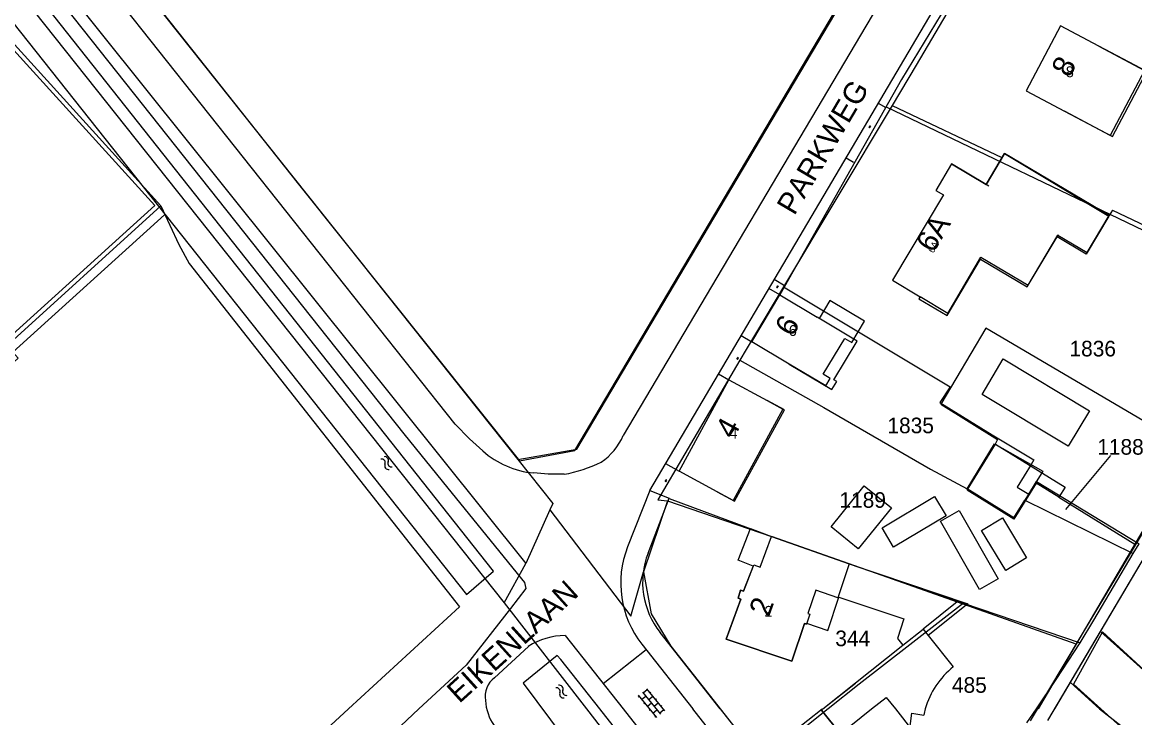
# Model space of a CAD drawing. Extents: x 148816 to 151297, y 399515 to 402500.
# Drawn here: x 149700.3 to 149828.5, y 400999 to 401079.1 of the extents above; entities that cross this region are included whole.
import ezdxf

# ---------------------------------------------------------------- set-up
doc = ezdxf.new("R2010")
doc.units = 0
for name, color, linetype in [('B01 Hoofdgebouw  [D] Norm', 7, 'Continuous'), ('B01 Hoofdgebouw  [T] Norm', 7, 'Continuous'), ('B01 hoofgebouw', 7, 'Continuous'), ('B02 Bijgebouw  [D] Norm', 7, 'Continuous'), ('B07 Tussenmuur  [D] Norm', 7, 'Continuous'), ('G01 perceelsgrens', 7, 'Continuous'), ('G02 sectiegrens', 7, 'Continuous'), ('Q19 Overig lijnvormig object  [D] Gem', 7, 'Continuous'), ('S02 Open verharding  Norm', 7, 'Continuous'), ('S05 Water  Norm', 7, 'Continuous'), ('T03 Hek raster  [D] Norm', 7, 'Continuous'), ('T03 Hek raster  [T] Norm', 7, 'Continuous'), ('T04 Haag heg  [D] Gem', 7, 'Continuous'), ('T09 Insteek water  [T] Norm', 7, 'Continuous'), ('T10 Cultuurscheiding  [T] Gem', 7, 'Continuous'), ('V00 Kant verharding algemeen  [D] Norm', 7, 'Continuous'), ('V00 Kant verharding algemeen  [T] Norm', 7, 'Continuous'), ('Z01 perceelnummer', 7, 'Continuous'), ('Z02 huisnummer', 7, 'Continuous'), ('Z02 Huisnummer  [Tekst] Norm', 7, 'Continuous'), ('Z06 straatnaam', 7, 'Continuous')]:
    doc.layers.add(name, color=color, linetype=linetype)

msp = doc.modelspace()

# ---------------------------------------------------------------- linework, layer by layer
at = {"layer": 'B01 Hoofdgebouw  [D] Norm'}
for p, q in [((149824.39, 401076.35), (149829.66, 401073.55)), ((149829.66, 401073.55), (149825.69, 401066.06)), ((149825.69, 401066.06), (149820.42, 401068.86)), ((149816.13, 401048.61), (149819.57, 401054.4)), ((149806.9, 401045.31), (149810.76, 401051.8)), ((149810.76, 401051.8), (149816.13, 401048.61)), ((149793.38, 401047.07), (149792.14, 401044.99)), ((149797.37, 401044.69), (149793.38, 401047.07)), ((149804.96, 401046.46), (149806.9, 401045.31)), ((149792.14, 401044.99), (149791.91, 401045.13)), ((149795.9, 401042.21), (149797.37, 401044.69)), ((149792.63, 401038.55), (149795.1, 401042.69)), ((149795.1, 401042.69), (149795.9, 401042.21)), ((149792.91, 401037.21), (149788.7, 401039.73)), ((149793.43, 401038.08), (149792.63, 401038.55)), ((149792.91, 401037.21), (149793.43, 401038.08)), ((149787.97, 401034.54), (149782.23, 401024.02)), ((149786.15, 401035.53), (149787.97, 401034.54)), ((149782.23, 401024.02), (149780.4, 401025.02))]:
    msp.add_line(p, q, dxfattribs=at)
for points in [[(149811.39, 401060.43), (149813.49, 401063.97), (149825.53, 401056.77), (149822.92, 401052.4), (149819.57, 401054.4)], [(149795.62, 401016.7), (149809.27, 401012.1), (149804.73, 401008.47)], [(149790.71, 401009.87), (149793.14, 401009.05), (149794.42, 401012.89), (149801.92, 401010.38), (149801.17, 401008.13), (149801.8, 401007.33)], [(149804.73, 401008.47), (149807.61, 401004.85)], [(149792.57, 401000), (149801.8, 401007.33)], [(149804.58, 400994.21), (149802.53, 400992.58), (149800.36, 400995.33), (149802.53, 400997.12), (149802.84, 400999.51), (149804.21, 400999.3)]]:
    msp.add_lwpolyline(points, dxfattribs=at)
for start, end in [(128.5358, 164.2475), (164.2474, 168.5732)]:
    msp.add_arc((149813.52, 400997.42), 9.5, start, end, dxfattribs=at)
at = {"layer": 'B01 Hoofdgebouw  [T] Norm'}
for p, q in [((149819.97, 401078.69), (149816, 401071.2)), ((149824.39, 401076.35), (149819.97, 401078.69)), ((149816, 401071.2), (149820.42, 401068.86)), ((149807.42, 401062.78), (149805.61, 401059.73)), ((149811.39, 401060.43), (149807.42, 401062.78)), ((149807.42, 401062.78), (149811.39, 401060.43)), ((149806.48, 401059.22), (149800.6, 401049.38)), ((149805.61, 401059.73), (149806.48, 401059.22)), ((149819.7, 401054.63), (149819.57, 401054.4)), ((149800.6, 401049.38), (149803.78, 401047.48)), ((149784.4, 401042.29), (149787.62, 401047.69)), ((149787.62, 401047.69), (149791.91, 401045.13)), ((149803.78, 401047.48), (149803.64, 401047.25)), ((149803.64, 401047.25), (149804.96, 401046.46)), ((149788.7, 401039.73), (149784.4, 401042.29)), ((149776.02, 401027.41), (149781.76, 401037.93)), ((149781.76, 401037.93), (149786.15, 401035.53)), ((149780.4, 401025.02), (149776.02, 401027.41)), ((149795.62, 401016.7), (149786.67, 401019.87)), ((149784.56, 401016.45), (149783.45, 401013.57)), ((149783.14, 401012.65), (149781.45, 401008.04)), ((149783.1, 401013.68), (149782.8, 401012.78)), ((149782.8, 401012.78), (149783.14, 401012.65)), ((149783.45, 401013.57), (149783.1, 401013.68)), ((149789.01, 401005.49), (149790.48, 401009.85)), ((149790.48, 401009.85), (149790.68, 401009.78)), ((149790.68, 401009.78), (149790.71, 401009.87)), ((149781.45, 401008.04), (149789.01, 401005.49))]:
    msp.add_line(p, q, dxfattribs=at)
for points in [[(149784.56, 401016.45), (149782.83, 401017.12), (149784.24, 401020.77), (149786.67, 401019.87)], [(149792.57, 401000), (149792.41, 400999.87), (149794.6, 400997.14), (149791.31, 400994.53), (149794.18, 400990.91)]]:
    msp.add_lwpolyline(points, dxfattribs=at)
at = {"layer": 'B01 hoofgebouw'}
for points in [[(149824.39, 401076.35), (149819.97, 401078.69), (149816, 401071.2), (149820.42, 401068.86)], [(149820.42, 401068.86), (149825.94, 401065.94), (149829.91, 401073.43), (149824.39, 401076.35)], [(149806.98, 401045.57), (149810.8, 401052.03), (149816.23, 401048.82), (149819.64, 401054.59), (149823.05, 401052.57), (149825.57, 401056.83), (149813.49, 401063.97), (149811.39, 401060.42)], [(149811.72, 401060.23), (149807.42, 401062.78), (149805.61, 401059.73), (149806.48, 401059.22), (149800.6, 401049.38), (149803.78, 401047.48), (149803.64, 401047.25), (149804.96, 401046.46)], [(149788.7, 401039.73), (149784.4, 401042.29), (149787.62, 401047.69), (149791.91, 401045.13)], [(149803.78, 401047.48), (149803.64, 401047.25), (149804.96, 401046.46)], [(149806.98, 401045.57), (149803.78, 401047.48)], [(149788.7, 401039.73), (149793.61, 401036.8), (149794.17, 401037.74), (149793.86, 401037.93), (149796.52, 401042.38), (149791.91, 401045.13)], [(149780.4, 401025.02), (149776.02, 401027.41), (149781.76, 401037.93), (149786.15, 401035.53)], [(149780.4, 401025.02), (149782.41, 401023.92), (149788.14, 401034.44), (149786.15, 401035.53)], [(149809.2, 401025.34), (149812.37, 401030.54), (149817.93, 401027.4), (149814.59, 401022), (149809.2, 401025.34)], [(149789.01, 401005.49), (149781.45, 401008.04), (149783.14, 401012.65), (149782.8, 401012.78), (149783.1, 401013.68), (149783.45, 401013.57), (149784.62, 401016.6), (149785.35, 401016.32), (149786.67, 401019.87), (149795.62, 401016.7), (149794.31, 401012.81), (149791.75, 401013.67), (149790.85, 401010.99), (149791.06, 401010.92), (149790.68, 401009.78), (149790.48, 401009.85), (149789.01, 401005.49)], [(149792.57, 401000), (149796.32, 401002.98)], [(149798.2, 401000), (149799.88, 401001.33), (149800.93, 401000)], [(149794.6, 400997.14), (149792.41, 400999.87), (149792.57, 401000)], [(149794.6, 400997.14), (149798.2, 401000)], [(149800.93, 401000), (149802.96, 400997.45), (149800.2, 400995.26), (149802.41, 400992.49), (149799.32, 400990.03)]]:
    msp.add_lwpolyline(points, dxfattribs=at)
at = {"layer": 'B02 Bijgebouw  [D] Norm'}
for points in [[(149809.2, 401025.19), (149812.48, 401030.5), (149820.49, 401025.55), (149819.78, 401024.39), (149817.15, 401026.01), (149814.59, 401021.86)], [(149800.47, 401023.16), (149796.66, 401018.45), (149793.54, 401020.98), (149797.34, 401025.69)], [(149799.4, 401020.85), (149805.46, 401024.48), (149806.79, 401022.25), (149800.73, 401018.63)], [(149808.29, 401022.86), (149812.77, 401014.99), (149810.62, 401013.77), (149806.15, 401021.64)], [(149813.27, 401022.02), (149816.06, 401017.42), (149813.65, 401015.96), (149810.85, 401020.56)]]:
    msp.add_lwpolyline(points, close=True, dxfattribs=at)
at = {"layer": 'B07 Tussenmuur  [D] Norm'}
msp.add_lwpolyline([(149801.8, 401007.33), (149804.15, 401009.2), (149804.73, 401008.47)], dxfattribs=at)
msp.add_lwpolyline([(149801.8, 401007.33), (149804.15, 401009.2), (149804.73, 401008.47)], dxfattribs=at)
at = {"layer": 'G01 perceelsgrens'}
for points in [[(149591.88, 401201.27), (149599.29, 401209.15), (149755.87, 401012.23)], [(149675.71, 401131.35), (149757.42, 401028.74)], [(149812.56, 401089.84), (149803.33, 401074.15), (149800.57, 401069.53)], [(149800.57, 401069.53), (149788.05, 401048.62)], [(149800.57, 401069.53), (149813.22, 401063.51)], [(149825.94, 401057.46), (149825.57, 401056.83), (149813.49, 401063.97), (149813.22, 401063.51)], [(149825.94, 401057.46), (149845.93, 401047.96)], [(149788.05, 401048.62), (149783.74, 401041.42), (149783.01, 401040.17)], [(149788.05, 401048.62), (149807.26, 401037.11), (149806.07, 401035.29), (149812.07, 401031.57)], [(149783.01, 401040.17), (149777.71, 401031.16), (149773.58, 401024.1), (149774.66, 401023.98)], [(149783.01, 401040.17), (149792.68, 401034.71), (149805, 401027.62), (149809.2, 401025.34), (149814.59, 401022), (149815.85, 401024.04)], [(149812.07, 401031.57), (149816.9, 401028.69), (149816.58, 401028.17)], [(149816.58, 401028.17), (149814.96, 401025.56), (149816.3, 401024.76)], [(149816.3, 401024.76), (149817.19, 401026.2), (149829.02, 401019.03)], [(149816.3, 401024.76), (149815.85, 401024.04)], [(149815.85, 401024.04), (149828.35, 401017.9)], [(149761.11, 401022.92), (149770.44, 401010.69)], [(149774.66, 401023.98), (149771.92, 401015.79)], [(149774.66, 401023.98), (149786.67, 401019.87), (149795.62, 401016.7), (149808.77, 401012.2)], [(149828.35, 401017.9), (149829.02, 401019.03)], [(149822.22, 401007.6), (149823.81, 401010.22), (149828.35, 401017.9)], [(149770.44, 401010.69), (149771.92, 401015.79)], [(149771.92, 401015.79), (149772.78, 401010.95), (149775.04, 401007.22), (149779.62, 401001.43), (149780.74, 401000)], [(149808.77, 401012.2), (149796.77, 401002.87), (149793.18, 401000)], [(149808.77, 401012.2), (149822.22, 401007.6)], [(149834.46, 401000), (149824.82, 401008.87), (149821.46, 401002.84)], [(149817.18, 401000), (149819.47, 401003.4), (149822.22, 401007.6)], [(149821.46, 401002.84), (149824.61, 401000)], [(149780.74, 401000), (149785.54, 400993.91)], [(149793.18, 401000), (149785.54, 400993.91)], [(149816.1, 400998.4), (149817.18, 401000)], [(149824.61, 401000), (149839.63, 400986.48), (149843.96, 400991.27), (149834.46, 401000)]]:
    msp.add_lwpolyline(points, dxfattribs=at)
at = {"layer": 'G02 sectiegrens'}
for points in [[(149601.9, 401211.93), (149758.36, 401016.77)], [(149757.42, 401028.74), (149764.24, 401029.94), (149861.99, 401194.73)], [(149757.42, 401028.74), (149761.45, 401023.68), (149761.11, 401022.92)], [(149761.11, 401022.92), (149758.36, 401016.77)], [(149755.87, 401012.23), (149758.36, 401016.77)], [(149755.87, 401012.23), (149765.34, 401000)], [(149765.34, 401000), (149787.78, 400971.01), (149810.53, 400941.6), (149820.73, 400924.46), (149827.53, 400904.01), (149829.68, 400895.82), (149842.74, 400854.83), (149849.64, 400832.6), (149858.09, 400805.15), (149864.67, 400784.59), (149869.8, 400769.37), (149876.05, 400751.52), (149880.58, 400738.4), (149890.57, 400711.03)]]:
    msp.add_lwpolyline(points, dxfattribs=at)
at = {"layer": 'Q19 Overig lijnvormig object  [D] Gem'}
msp.add_lwpolyline([(149813.37, 401040.32), (149823.31, 401034.35), (149820.86, 401030.27), (149810.92, 401036.24)], close=True, dxfattribs=at)
at = {"layer": 'S02 Open verharding  Norm'}
for p, q in [((149797.92, 401066.98), (149798.03, 401067.18)), ((149797.98, 401066.96), (149797.93, 401067)), ((149797.94, 401067.05), (149797.95, 401067.04)), ((149797.97, 401066.95), (149798.09, 401067.15)), ((149797.98, 401067.08), (149798.03, 401067.05)), ((149797.99, 401067.13), (149798, 401067.12)), ((149798, 401067.01), (149798.02, 401067)), ((149798.08, 401067.14), (149798.03, 401067.17)), ((149798.05, 401067.09), (149798.07, 401067.09)), ((149787.27, 401048.54), (149787.39, 401048.73)), ((149787.33, 401048.52), (149787.28, 401048.55)), ((149787.29, 401048.6), (149787.3, 401048.59)), ((149787.32, 401048.5), (149787.44, 401048.7)), ((149787.33, 401048.63), (149787.38, 401048.6)), ((149787.34, 401048.68), (149787.36, 401048.68)), ((149787.36, 401048.56), (149787.37, 401048.55)), ((149787.43, 401048.69), (149787.38, 401048.72)), ((149787.41, 401048.65), (149787.42, 401048.64)), ((149782.68, 401040.28), (149782.8, 401040.48)), ((149782.74, 401040.26), (149782.69, 401040.29)), ((149782.7, 401040.35), (149782.71, 401040.34)), ((149782.73, 401040.25), (149782.85, 401040.45)), ((149782.74, 401040.38), (149782.79, 401040.35)), ((149782.75, 401040.43), (149782.76, 401040.42)), ((149782.77, 401040.31), (149782.78, 401040.3)), ((149782.84, 401040.44), (149782.79, 401040.47)), ((149782.82, 401040.39), (149782.83, 401040.39)), ((149774.42, 401026.19), (149774.54, 401026.39)), ((149774.48, 401026.18), (149774.43, 401026.21)), ((149774.44, 401026.26), (149774.46, 401026.25)), ((149774.48, 401026.16), (149774.59, 401026.36)), ((149774.48, 401026.29), (149774.53, 401026.26)), ((149774.5, 401026.34), (149774.51, 401026.33)), ((149774.51, 401026.22), (149774.52, 401026.21)), ((149774.59, 401026.35), (149774.53, 401026.38)), ((149774.56, 401026.3), (149774.57, 401026.3)), ((149772.24, 401002.33), (149774.34, 400999.78)), ((149771.41, 401001.45), (149771.29, 401001.36)), ((149771.31, 401001.57), (149773.41, 400999.02)), ((149772.19, 401001.45), (149771.73, 401001.07)), ((149771.78, 401001.95), (149773.87, 400999.4)), ((149772.34, 401002.22), (149771.87, 401001.83)), ((149772.97, 401001.44), (149772.51, 401001.06)), ((149772.65, 401001.83), (149772.77, 401001.92)), ((149773.29, 401001.06), (149773.4, 401001.15)), ((149772.04, 401000.68), (149771.93, 401000.59)), ((149772.82, 401000.68), (149772.36, 401000.3)), ((149772.68, 400999.91), (149772.56, 400999.81)), ((149773, 400999.52), (149773.46, 400999.9)), ((149773.61, 401000.67), (149773.14, 401000.29)), ((149774.24, 400999.9), (149773.78, 400999.52)), ((149773.92, 401000.28), (149774.04, 401000.38)), ((149773.31, 400999.14), (149773.2, 400999.04))]:
    msp.add_line(p, q, dxfattribs=at)
at = {"layer": 'S05 Water  Norm'}
for centre, start, end in [((149741.73, 401028.36), 336.499, 100.354), ((149742.09, 401028.64), 336.499, 100.354), ((149742.51, 401028.02), 156.499, 280.354), ((149742.87, 401028.3), 156.499, 280.354), ((149761.88, 401002.02), 338.121, 101.976), ((149762.22, 401002.31), 338.121, 101.976), ((149762.67, 401001.7), 158.121, 281.976), ((149763.01, 401001.99), 158.121, 281.976)]:
    msp.add_arc(centre, 0.425, start, end, dxfattribs=at)
at = {"layer": 'T03 Hek raster  [D] Norm'}
msp.add_lwpolyline([(149668.18, 401141.26), (149696.74, 401105.1), (149732.17, 401060.46), (149757.61, 401028.59), (149763.98, 401029.78), (149806.99, 401102.34), (149842.77, 401162.6), (149894.44, 401249.82)], dxfattribs=at)
at = {"layer": 'T03 Hek raster  [T] Norm'}
for points in [[(149676.58, 401101.72), (149716.3, 401057.94), (149718.38, 401053.49), (149719.57, 401051.31), (149750.7, 401011.77), (149737.93, 401000)], [(149652.38, 401000), (149660.81, 401007.65), (149661.83, 401006.5), (149665.29, 401009.62), (149664.29, 401010.77), (149694.61, 401038.26), (149695.63, 401037.14), (149699.08, 401040.26), (149698.06, 401041.36), (149716.29, 401057.94)], [(149737.93, 401000), (149679.14, 400945.78), (149629.18, 401000)]]:
    msp.add_lwpolyline(points, dxfattribs=at)
at = {"layer": 'T04 Haag heg  [D] Gem'}
for p, q in [((149799.88, 401069.35), (149845.29, 401047.57)), ((149811.36, 401043.87), (149806.18, 401035.11)), ((149834.97, 401029.98), (149811.36, 401043.87)), ((149806.18, 401035.11), (149812.71, 401031.03)), ((149837.03, 401033.5), (149817.38, 401000)), ((149812.71, 401031.03), (149812.45, 401030.5)), ((149774.88, 401024.26), (149786.67, 401019.87)), ((149819.78, 401024.39), (149828.51, 401018.97)), ((149819.29, 401000), (149831.37, 401020.4)), ((149821.77, 401007.47), (149795.62, 401016.7)), ((149808.04, 401012.32), (149804.15, 401009.2)), ((149834.44, 401000), (149824.58, 401008.94)), ((149824.46, 401000), (149821.1, 401003.05)), ((149785.24, 400994.29), (149792.49, 401000)), ((149824.46, 401000), (149828.16, 400997.15))]:
    msp.add_line(p, q, dxfattribs=at)
msp.add_lwpolyline([(149825.16, 401111.24), (149801.64, 401072.52), (149787.62, 401047.69)], dxfattribs=at)
at = {"layer": 'T09 Insteek water  [T] Norm'}
for p, q in [((149659.71, 401128.84), (149751.52, 401013.2)), ((149751.52, 401013.2), (149754.63, 401015.88)), ((149766.88, 401000), (149762.39, 401005.69)), ((149809.99, 400945.43), (149766.88, 401000))]:
    msp.add_line(p, q, dxfattribs=at)
for points in [[(149754.63, 401015.88), (149663.06, 401131.51), (149659.71, 401128.84)], [(149762.39, 401005.69), (149761.96, 401006.15), (149758.06, 401002.97), (149772.22, 400983.96), (149813.64, 400931.97)]]:
    msp.add_lwpolyline(points, dxfattribs=at)
at = {"layer": 'T10 Cultuurscheiding  [T] Gem'}
msp.add_lwpolyline([(149676.54, 401101), (149715.58, 401057.98)], dxfattribs=at)
at = {"layer": 'V00 Kant verharding algemeen  [D] Norm'}
for p, q in [((149798.96, 401069.78), (149799.82, 401069.27)), ((149795.25, 401063.49), (149796.11, 401062.98)), ((149787.62, 401047.69), (149786.37, 401048.44)), ((149788.23, 401048.72), (149786.98, 401049.47)), ((149783.17, 401043.02), (149784.4, 401042.29)), ((149780.55, 401038.59), (149781.76, 401037.93)), ((149774.46, 401028.26), (149776.02, 401027.41))]:
    msp.add_line(p, q, dxfattribs=at)
msp.add_lwpolyline([(149818.5, 400998.67), (149831.37, 401020.4), (149830.2, 401021.64), (149816.48, 400998.63)], dxfattribs=at)
at = {"layer": 'V00 Kant verharding algemeen  [T] Norm'}
for p, q in [((149899.06, 401250), (149769.58, 401031.5)), ((149607.17, 401204.45), (149744.29, 401031.71)), ((149750.2, 401032.82), (149667.35, 401137.18)), ((149772.62, 401025.15), (149821.99, 401108.8)), ((149751.84, 401031.11), (149750.2, 401032.82)), ((149744.29, 401031.71), (149749.35, 401025.42)), ((149753.4, 401029.72), (149751.84, 401031.11)), ((149760.93, 401027.04), (149759.24, 401027.19)), ((149762.76, 401027.03), (149760.93, 401027.04)), ((149749.35, 401025.42), (149758.2, 401014.57)), ((149772.62, 401025.15), (149770.07, 401018.66)), ((149772.44, 401017.93), (149774.88, 401024.27)), ((149772.62, 401025.15), (149774.88, 401024.27)), ((149758.35, 401013.87), (149756.57, 401011.58)), ((149758.2, 401014.57), (149758.35, 401013.87)), ((149756.57, 401011.58), (149751.46, 401005.06)), ((149780.74, 401000), (149773.82, 401008.8)), ((149762.89, 401008.46), (149769.57, 401000)), ((149771.72, 401007.47), (149777.61, 401000)), ((149754.75, 401003.59), (149758.64, 401007.21)), ((149772.23, 401006.82), (149767.28, 401002.9)), ((149751.46, 401005.06), (149746.03, 401000)), ((149746.03, 401000), (149683.7, 400941.95)), ((149769.57, 401000), (149813.37, 400944.54)), ((149811.55, 400956.9), (149777.61, 401000)), ((149780.74, 401000), (149813.72, 400958.11))]:
    msp.add_line(p, q, dxfattribs=at)
for points in [[(149715.58, 401057.98), (149651.58, 401000)], [(149653.93, 401000), (149661.02, 401006.48), (149661.61, 401005.81), (149666.09, 401009.85), (149665.49, 401010.53), (149694.75, 401037.05), (149695.36, 401036.35), (149699.83, 401040.42), (149699.22, 401041.09), (149716.72, 401056.93)]]:
    msp.add_lwpolyline(points, dxfattribs=at)
for centre, radius, start, end in [((149763.32, 401034.13), 6.79, 303.1496, 337.2393), ((149760.2, 401037.42), 10.28, 228.5352, 264.6184), ((149759.81, 401043.12), 16.36, 280.3759, 296.1716), ((149780.62, 401014.5), 11.34, 158.4828, 218.2932), ((149781.13, 401014.58), 9.32, 158.897, 218.2934), ((149762.97, 401000.32), 8.14, 90.5866, 122.1884), ((149756.28, 401001.46), 2.62, 125.63, 190.7067), ((149759.35, 401001.3), 5.66, 183.3744, 214.4361)]:
    msp.add_arc(centre, radius, start, end, dxfattribs=at)
at = {"layer": 'Z01 perceelnummer'}
msp.add_lwpolyline([(149825.72, 401029.19), (149820.52, 401022.97)], dxfattribs=at)

# ---------------------------------------------------------------- texts
for s, p in [('1836', (149821, 401040.61)), ('1835', (149800.02, 401031.76)), ('1188', (149824.2, 401029.29)), ('1189', (149794.49, 401023.17)), ('344', (149794.01, 401007.23)), ('485', (149807.45, 401001.86))]:
    msp.add_text(s, height=1.8, dxfattribs=at).set_placement(p)
at = {"layer": 'Z02 huisnummer'}
for s, rotation, p in [('8', 62.0253, (149821, 401072.63)), ('6A', 59.2525, (149805.3, 401052.43)), ('6', 59.2033, (149789.05, 401042.76)), ('4', 61.385, (149782.25, 401030.99)), ('2', 69.8798, (149786.35, 401010.51))]:
    msp.add_text(s, height=2.5, rotation=rotation, dxfattribs=at).set_placement(p)
at = {"layer": 'Z02 Huisnummer  [Tekst] Norm'}
for s, p in [('8', (149820.57, 401072.78)), ('6', (149788.65, 401042.97)), ('4', (149781.82, 401031.15)), ('2', (149785.85, 401010.62))]:
    msp.add_text(s, height=1.25, dxfattribs=at).set_placement(p)
msp.add_text('6A', height=0.8, rotation=59.2406, dxfattribs=at).set_placement((149805.31, 401052.44))
at = {"layer": 'Z06 straatnaam'}
for s, rotation, p in [('PARKWEG', 59.4589, (149789.29, 401056.75)), ('EIKENLAAN', 42.1619, (149750.68, 401000.56))]:
    msp.add_text(s, height=2.5, rotation=rotation, dxfattribs=at).set_placement(p)

doc.saveas('drawing.dxf')
